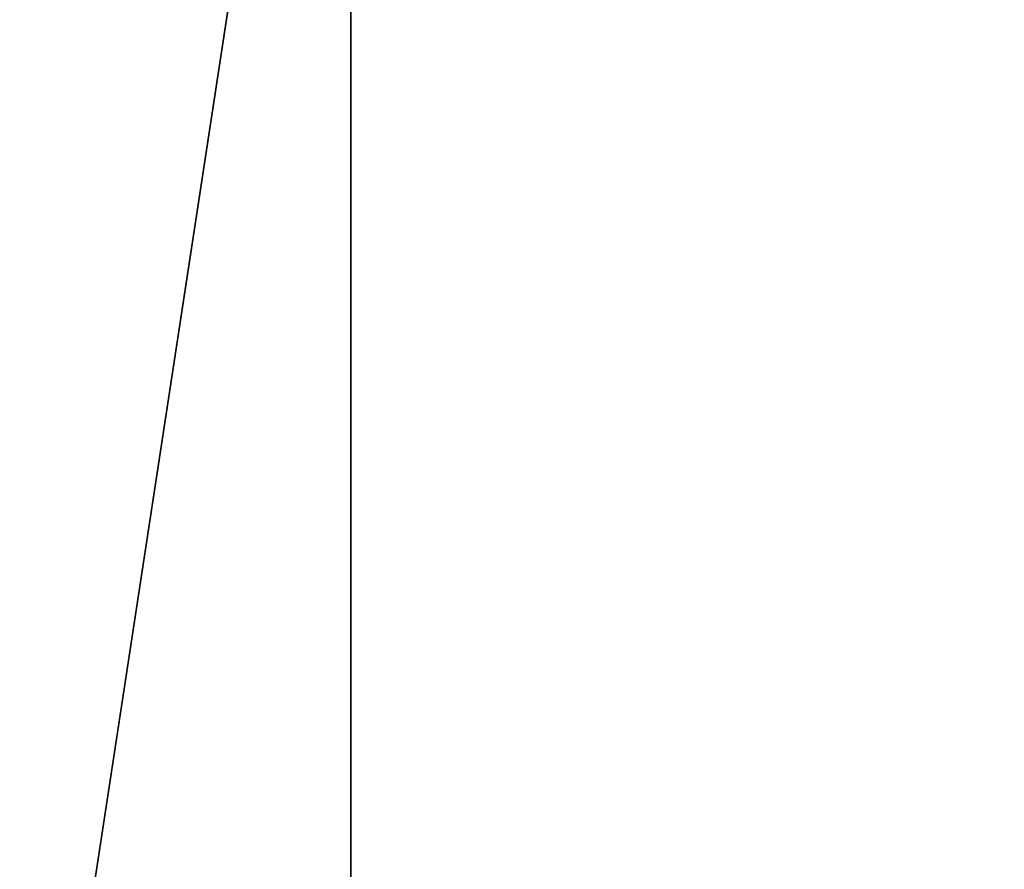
# Model space of a CAD drawing. Header units: millimetres. Extents: x -125 to 171, y -35 to 1363.
# Tile 779 of 1056: x -53.41829 to -53.41642, y 1225.69683 to 1225.69845. Entities that reach past the tile are written whole.
import ezdxf

# ---------------------------------------------------------------- set-up
doc = ezdxf.new("R2010")
doc.units = ezdxf.units.MM
doc.header["$LTSCALE"] = 65.185185
for name, color, linetype in [('2575', 7, 'CONTINUOUS'), ('2596', 7, 'CONTINUOUS'), ('2680', 7, 'CONTINUOUS'), ('2681', 7, 'CONTINUOUS')]:
    doc.layers.add(name, color=color, linetype=linetype)

msp = doc.modelspace()

# ---------------------------------------------------------------- linework, layer by layer
at = {"layer": '2575', "linetype": 'CONTINUOUS'}
for points in [[(-53.7996051, 1225.7, 341.4388258), (-53.7996352, 1223.2, 341.4388673), (-53.4176641, 1223.2, 340.2633082), (-53.7996051, 1225.7, 341.4388258)], [(-53.7996301, 1225.7, 339.0877193), (-53.4176641, 1225.7, 340.2633111), (-53.7996301, 1223.2, 339.0877193), (-53.7996301, 1225.7, 339.0877193)], [(-53.7996301, 1223.2, 339.0877193), (-53.4176641, 1225.7, 340.2633111), (-53.4176641, 1223.2, 340.2633082), (-53.7996301, 1223.2, 339.0877193)], [(-53.4176641, 1225.7, 340.2633111), (-53.7996051, 1225.7, 341.4388258), (-53.4176641, 1223.2, 340.2633082), (-53.4176641, 1225.7, 340.2633111)]]:
    msp.add_3dface(points, dxfattribs=at)
at = {"layer": '2596', "linetype": 'CONTINUOUS'}
for points in [[(-53.7996051, 1225.7, 258.5611742), (-53.4176641, 1225.7, 259.7366889), (-53.7996352, 1223.2, 258.5611327), (-53.7996051, 1225.7, 258.5611742)], [(-53.4176641, 1225.7, 259.7366889), (-53.4176641, 1223.2, 259.7366918), (-53.7996352, 1223.2, 258.5611327), (-53.4176641, 1225.7, 259.7366889)], [(-53.4176641, 1225.7, 259.7366889), (-53.7996301, 1225.7, 260.9122807), (-53.4176641, 1223.2, 259.7366918), (-53.4176641, 1225.7, 259.7366889)], [(-53.7996301, 1225.7, 260.9122807), (-53.7996301, 1223.2, 260.9122807), (-53.4176641, 1223.2, 259.7366918), (-53.7996301, 1225.7, 260.9122807)]]:
    msp.add_3dface(points, dxfattribs=at)
at = {"layer": '2680', "linetype": 'CONTINUOUS'}
for points in [[(-53.4471787, 1225.7, 295.5645384), (-53.4471801, 1223.2, 295.5645359), (-52.5286039, 1223.2, 296.3916144), (-53.4471787, 1225.7, 295.5645384)], [(-52.5286508, 1225.7, 296.3915935), (-53.4471787, 1225.7, 295.5645384), (-52.5286039, 1223.2, 296.3916144), (-52.5286508, 1225.7, 296.3915935)]]:
    msp.add_3dface(points, dxfattribs=at)
at = {"layer": '2681', "linetype": 'CONTINUOUS'}
for points in [[(-53.7041823, 1225.7, 294.355463), (-53.2014139, 1225.7, 293.2262429), (-53.7041823, 1223.2, 294.355463), (-53.7041823, 1225.7, 294.355463)], [(-53.2014139, 1225.7, 293.2262429), (-53.2014159, 1223.2, 293.226245), (-53.7041823, 1223.2, 294.355463), (-53.2014139, 1225.7, 293.2262429)]]:
    msp.add_3dface(points, dxfattribs=at)

doc.saveas('drawing.dxf')
